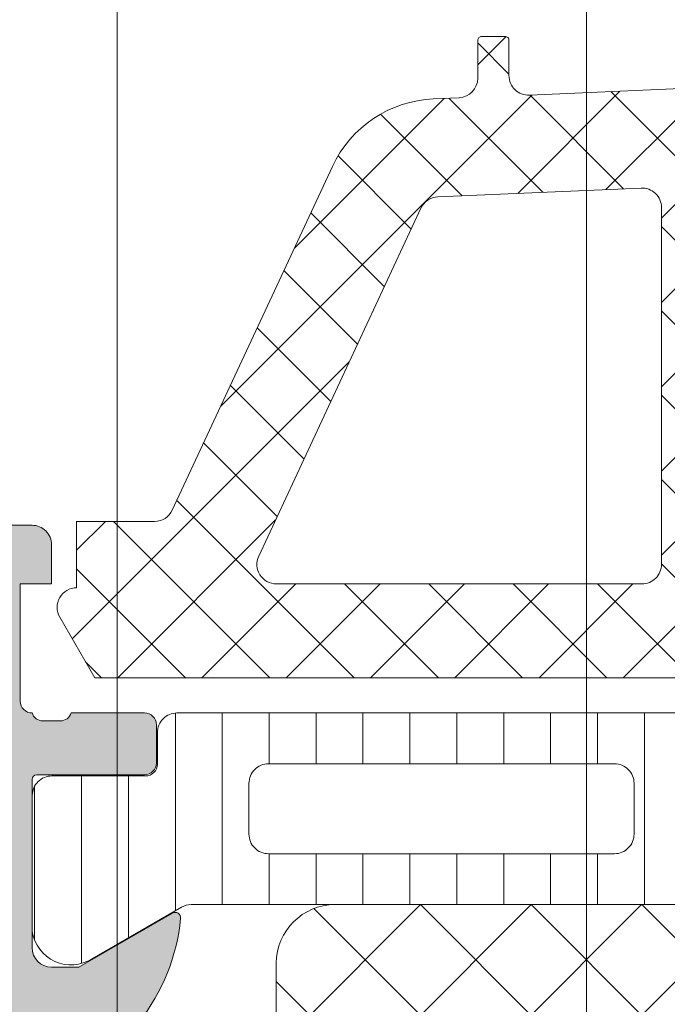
# Model space of a CAD drawing. Header units: millimetres. Extents: x 213386 to 506888, y 183055 to 450952.
# Tile 429 of 656: x 399549 to 399566, y 301603 to 301628. Entities that reach past the tile are written whole.
import ezdxf

# ---------------------------------------------------------------- set-up
doc = ezdxf.new("R2010")
doc.units = ezdxf.units.MM
doc.layers.add('FASÁDA DETAILNÍ', color=255, linetype='Continuous', lineweight=0)

msp = doc.modelspace()

# ---------------------------------------------------------------- hatches: boundary and pattern name
at = {"layer": 'FASÁDA DETAILNÍ'}
h = msp.add_hatch(dxfattribs=at)
h.set_pattern_fill('ANSI37', color=256, scale=0.48, angle=180, style=0)
h.set_pattern_definition([(225, (399579.4563192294, 301615.2056183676), (1.077630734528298, -1.077630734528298), []), (315, (399579.4563192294, 301615.2056183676), (1.077630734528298, 1.077630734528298), [])])
edge = h.paths.add_edge_path(flags=16)
edge.add_line((399582.8575962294, 301614.5413243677), (399582.7578522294, 301613.1484703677))
edge.add_arc((399583.356319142, 301613.105612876), 0.5999995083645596, 175.9039194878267, 270.000008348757)
edge.add_arc((399583.3563193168, 301613.105612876), 0.5999995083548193, 269.999991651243, 364.0960805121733)
edge.add_line((399583.9547862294, 301613.1484703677), (399583.8550422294, 301614.5413243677))
edge.add_arc((399583.3563192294, 301614.5056098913), 0.5000001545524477, 4.09606439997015, 175.9039356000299)
edge = h.paths.add_edge_path(flags=16)
edge.add_arc((399584.9563158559, 301617.7056179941), 0.4999996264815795, 179.9999571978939, 270.0000428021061)
edge.add_line((399584.9563162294, 301617.2056183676), (399588.5500012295, 301617.2056183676))
edge.add_arc((399588.5500012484, 301617.7056187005), 0.5000003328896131, 269.9999978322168, 383.2180266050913)
edge.add_line((399589.0095072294, 301617.9027343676), (399586.2936292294, 301624.2338363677))
edge.add_arc((399585.8341238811, 301624.0367204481), 0.4999998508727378, 23.21808178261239, 92.50011063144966)
edge.add_line((399585.8123132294, 301624.5362443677), (399584.9345062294, 301624.4979183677))
edge.add_arc((399584.9563157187, 301623.9983947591), 0.4999994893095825, 92.49997911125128, 180.0000448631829)
edge.add_line((399584.4563162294, 301623.9983943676), (399584.4563162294, 301617.7056183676))
edge = h.paths.add_edge_path(flags=16)
edge.add_line((399559.4023972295, 301623.1137803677), (399555.2537272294, 301614.2169273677))
edge.add_arc((399555.7068809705, 301614.0056182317), 0.4999998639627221, 154.9999920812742, 270.0000296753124)
edge.add_line((399555.7068812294, 301613.5056183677), (399565.0563162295, 301613.5056183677))
edge.add_arc((399565.056316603, 301614.0056179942), 0.4999996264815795, 269.9999571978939, 360.0000428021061)
edge.add_line((399565.5563162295, 301614.0056183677), (399565.5563162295, 301623.1295413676))
edge.add_arc((399565.0563161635, 301623.1295412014), 0.5000000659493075, 1.904982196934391e-05, 92.5000272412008)
edge.add_line((399565.0345062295, 301623.6290653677), (399559.8337422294, 301623.4019953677))
edge.add_arc((399559.8555519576, 301622.9024699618), 0.5000012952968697, 92.49999747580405, 154.999908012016)
edge = h.paths.add_edge_path(flags=16)
edge.add_arc((399568.2563158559, 301614.0056179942), 0.4999996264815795, 179.9999571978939, 270.0000428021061)
edge.add_line((399568.2563162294, 301613.5056183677), (399575.4563162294, 301613.5056183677))
edge.add_arc((399575.4563166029, 301614.0056179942), 0.4999996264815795, 269.9999571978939, 360.0000428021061)
edge.add_line((399575.9563162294, 301614.0056183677), (399575.9563162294, 301615.2056183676))
edge.add_arc((399577.9563147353, 301615.2056198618), 1.99999850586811, 89.99995719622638, 180.0000428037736, ccw=False)
edge.add_line((399577.9563162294, 301617.2056183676), (399581.7563162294, 301617.2056183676))
edge.add_arc((399581.7563166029, 301617.7056179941), 0.4999996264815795, 269.9999571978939, 360.0000428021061)
edge.add_line((399582.2563162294, 301617.7056183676), (399582.2563162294, 301623.8586793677))
edge.add_arc((399581.7563161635, 301623.8586792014), 0.5000000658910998, 1.905649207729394e-05, 92.50002724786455)
edge.add_line((399581.7345062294, 301624.3582033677), (399576.2345062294, 301624.1180683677))
edge.add_arc((399576.2563157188, 301623.6185447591), 0.4999994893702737, 92.4999791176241, 180.0000448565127)
edge.add_line((399575.7563162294, 301623.6185443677), (399575.7563162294, 301618.3056183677))
edge.add_arc((399574.6563162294, 301618.3056183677), 1.099999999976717, -180, 0, ccw=False)
edge.add_line((399573.5563162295, 301618.3056183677), (399573.5563162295, 301623.4788293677))
edge.add_arc((399573.0563161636, 301623.4788292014), 0.5000000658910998, 1.905649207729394e-05, 92.50002724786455)
edge.add_line((399573.0345062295, 301623.9783533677), (399568.2345062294, 301623.7687803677))
edge.add_arc((399568.2563157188, 301623.2692567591), 0.4999994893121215, 92.49997911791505, 180.0000448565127)
edge.add_line((399567.7563162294, 301623.2692563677), (399567.7563162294, 301614.0056183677))
edge = h.paths.add_edge_path()
edge.add_line((399553.0432632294, 301615.3920753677), (399557.1411122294, 301624.1799413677))
edge.add_ellipse((399559.8600375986, 301622.9120838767), major_axis=(-3.000002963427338, 0), ratio=1, start_angle=272.5000588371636, end_angle=334.9999693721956, ccw=False)
edge.add_line((399559.7291762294, 301625.9092313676), (399560.3781262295, 301625.9375653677))
edge.add_ellipse((399560.3563167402, 301626.4370889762), major_axis=(-0.4999994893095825, 0), ratio=1, start_angle=92.49997911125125, end_angle=180.0000448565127)
edge.add_line((399560.8563162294, 301626.4370893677), (399560.8563162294, 301627.4056183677))
edge.add_ellipse((399560.9563161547, 301627.4056184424), major_axis=(-0.09999992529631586, 0), ratio=1, start_angle=-90.00004278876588, end_angle=4.278876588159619e-05, ccw=False)
edge.add_line((399560.9563162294, 301627.5056183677), (399561.5563162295, 301627.5056183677))
edge.add_ellipse((399561.5563163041, 301627.4056184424), major_axis=(-0.09999992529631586, 0), ratio=1, start_angle=179.9999572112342, end_angle=270.0000427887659, ccw=False)
edge.add_line((399561.6563162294, 301627.4056183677), (399561.6563162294, 301626.5025803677))
edge.add_ellipse((399562.1563162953, 301626.502580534), major_axis=(-0.5000000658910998, 0), ratio=1, start_angle=1.905649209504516e-05, end_angle=92.50002724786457)
edge.add_line((399562.1781262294, 301626.0030563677), (399571.0784202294, 301626.3968943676))
edge.add_ellipse((399571.0563161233, 301626.8964056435), major_axis=(-0.5000001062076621, 0), ratio=1, start_angle=92.53376922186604, end_angle=180.0000829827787)
edge.add_line((399571.5563162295, 301626.8964063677), (399571.5563162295, 301627.5056183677))
edge.add_ellipse((399571.6563161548, 301627.5056184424), major_axis=(-0.09999992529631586, 0), ratio=1, start_angle=-90.00004278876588, end_angle=4.278876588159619e-05, ccw=False)
edge.add_line((399571.6563162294, 301627.6056183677), (399572.2563162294, 301627.6056183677))
edge.add_ellipse((399572.2563163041, 301627.5056184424), major_axis=(-0.09999992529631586, 0), ratio=1, start_angle=179.9999572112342, end_angle=270.0000427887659, ccw=False)
edge.add_line((399572.3563162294, 301627.5056183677), (399572.3563162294, 301626.9760563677))
edge.add_ellipse((399572.8563167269, 301626.9760560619), major_axis=(-0.5000004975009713, 0), ratio=1, start_angle=-3.503803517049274e-05, end_angle=92.53369799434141)
edge.add_line((399572.8784202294, 301626.4765443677), (399584.4186452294, 301626.9872003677))
edge.add_ellipse((399584.396835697, 301627.4867249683), major_axis=(-0.50000048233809, 0), ratio=1, start_angle=92.49997909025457, end_angle=183.2170573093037)
edge.add_line((399584.8960482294, 301627.5147843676), (399584.6074852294, 301632.6485273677))
edge.add_ellipse((399584.1970672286, 301632.5329719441), major_axis=(-0.4263754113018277, 0), ratio=1, start_angle=195.7248544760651, end_angle=339.2410276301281)
edge.add_line((399583.7983722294, 301632.6840953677), (399583.7996122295, 301632.4514923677))
edge.add_line((399583.7996122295, 301632.4514923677), (399584.0977502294, 301630.5689133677))
edge.add_line((399584.0977502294, 301630.5689133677), (399583.6973242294, 301627.7196283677))
edge.add_ellipse((399583.4002436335, 301627.7613789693), major_axis=(-0.299999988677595, 0), ratio=1, start_angle=55.40225361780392, end_angle=172.0002559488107, ccw=False)
edge.add_ellipse((399584.9333570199, 301629.9839500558), major_axis=(-3.000047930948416, 0), ratio=1, start_angle=-18.00842458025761, end_angle=55.40235871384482, ccw=False)
edge.add_line((399582.0802782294, 301630.9114353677), (399582.7138542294, 301633.1663263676))
edge.add_ellipse((399583.4890667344, 301633.0053968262), major_axis=(-0.791740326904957, 0), ratio=1, start_angle=276.79834625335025, end_angle=348.2723102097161, ccw=False)
edge.add_line((399583.3953442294, 301633.7915703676), (399584.4535542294, 301633.7927913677))
edge.add_ellipse((399584.3244299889, 301632.6137051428), major_axis=(-1.186135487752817, 0), ratio=1, start_angle=198.6555764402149, end_angle=263.7503218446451, ccw=False)
edge.add_line((399585.4482442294, 301632.9931243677), (399586.5425772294, 301629.7517843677))
edge.add_line((399586.5425772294, 301629.7517843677), (399589.4323552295, 301621.7019893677))
edge.add_line((399589.4323552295, 301621.7019893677), (399593.7651642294, 301611.8041123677))
edge.add_ellipse((399593.3061552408, 301611.6058423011), major_axis=(-0.5000002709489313, 0), ratio=1, start_angle=90.06657637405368, end_angle=203.362049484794, ccw=False)
edge.add_line((399593.3067362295, 301611.1058423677), (399592.7600352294, 301611.1052073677))
edge.add_ellipse((399592.7594549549, 301611.6052074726), major_axis=(-0.5000004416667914, 0), ratio=1, start_angle=23.920824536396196, end_angle=90.06649452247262, ccw=False)
edge.add_line((399592.3024012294, 301611.4024703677), (399590.9006452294, 301614.6064733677))
edge.add_ellipse((399589.9845041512, 301614.20561903), major_axis=(-0.9999993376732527, 0), ratio=1, start_angle=203.6316147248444, end_angle=270.000052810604)
edge.add_line((399589.9845032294, 301615.2056183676), (399584.7565612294, 301615.2056183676))
edge.add_line((399584.7565612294, 301615.2056183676), (399584.7565522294, 301613.4061393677))
edge.add_line((399584.7565522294, 301613.4061393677), (399585.2713532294, 301613.2681973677))
edge.add_ellipse((399585.1565879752, 301612.9910433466), major_axis=(-0.2999756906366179, 0), ratio=1, start_angle=157.4964333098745, end_angle=247.5062997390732, ccw=False)
edge.add_line((399585.4337222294, 301612.8762303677), (399584.5845552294, 301611.6061033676))
edge.add_ellipse((399583.7186910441, 301612.1058241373), major_axis=(-0.9997207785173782, 0), ratio=1, start_angle=89.99238815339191, end_angle=150.0092393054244, ccw=False)
edge.add_line((399583.7185582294, 301611.1061033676), (399582.9941972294, 301611.1061343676))
edge.add_ellipse((399582.9944052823, 301612.1058721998), major_axis=(-0.9997378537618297, 0), ratio=1, start_angle=29.991324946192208, end_angle=89.98807632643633, ccw=False)
edge.add_line((399582.1285312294, 301611.6061343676), (399581.2793642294, 301612.8762303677))
edge.add_ellipse((399581.5565117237, 301612.9910422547), major_axis=(-0.2999875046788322, 0), ratio=1, start_angle=-67.50139619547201, end_angle=22.50240615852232, ccw=False)
edge.add_line((399581.4417182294, 301613.2681973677), (399581.9565342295, 301613.4061693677))
edge.add_line((399581.9565342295, 301613.4061693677), (399581.9565422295, 301615.2056183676))
edge.add_line((399581.9565422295, 301615.2056183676), (399578.7563152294, 301615.2056183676))
edge.add_ellipse((399578.7563150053, 301614.9056185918), major_axis=(-0.29999977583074, 0), ratio=1, start_angle=-90.00004279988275, end_angle=4.279988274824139e-05)
edge.add_line((399578.4563152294, 301614.9056183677), (399578.4563152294, 301611.6056223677))
edge.add_ellipse((399577.9563156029, 301611.6056219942), major_axis=(-0.4999996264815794, 0), ratio=1, start_angle=89.99995719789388, end_angle=180.0000428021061, ccw=False)
edge.add_line((399577.9563152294, 301611.1056223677), (399551.0586932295, 301611.1056223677))
edge.add_line((399551.0586932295, 301611.1056223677), (399550.1635752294, 301612.6560143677))
edge.add_ellipse((399550.5965877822, 301612.9060144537), major_axis=(-0.4999999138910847, 0), ratio=1, start_angle=-89.99993665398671, end_angle=30.00001708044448, ccw=False)
edge.add_line((399550.5965872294, 301613.4060143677), (399550.5965872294, 301615.1033853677))
edge.add_line((399550.5965872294, 301615.1033853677), (399552.5901092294, 301615.1033853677))
edge.add_ellipse((399552.590109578, 301615.6033856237), major_axis=(-0.5000002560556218, 0), ratio=1, start_angle=89.99996005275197, end_angle=154.99987141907)
h = msp.add_hatch(dxfattribs=at)
h.set_pattern_fill('ANSI37', color=256, scale=0.48, angle=180, style=0)
h.set_pattern_definition([(225, (399579.4563192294, 301615.2056181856), (1.077630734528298, -1.077630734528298), []), (315, (399579.4563192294, 301615.2056181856), (1.077630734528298, 1.077630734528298), [])])
edge = h.paths.add_edge_path(flags=16)
edge.add_line((399582.8575962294, 301614.5413241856), (399582.7578522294, 301613.1484701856))
edge.add_arc((399583.356319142, 301613.1056126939), 0.5999995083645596, 175.9039194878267, 270.000008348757)
edge.add_arc((399583.3563193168, 301613.1056126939), 0.5999995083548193, 269.999991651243, 364.0960805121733)
edge.add_line((399583.9547862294, 301613.1484701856), (399583.8550422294, 301614.5413241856))
edge.add_arc((399583.3563192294, 301614.5056097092), 0.5000001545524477, 4.09606439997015, 175.9039356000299)
edge = h.paths.add_edge_path(flags=16)
edge.add_arc((399584.9563158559, 301617.7056178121), 0.4999996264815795, 179.9999571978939, 270.0000428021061)
edge.add_line((399584.9563162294, 301617.2056181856), (399588.5500012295, 301617.2056181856))
edge.add_arc((399588.5500012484, 301617.7056185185), 0.5000003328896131, 269.9999978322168, 383.2180266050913)
edge.add_line((399589.0095072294, 301617.9027341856), (399586.2936292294, 301624.2338361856))
edge.add_arc((399585.8341238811, 301624.036720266), 0.4999998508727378, 23.21808178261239, 92.50011063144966)
edge.add_line((399585.8123132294, 301624.5362441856), (399584.9345062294, 301624.4979181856))
edge.add_arc((399584.9563157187, 301623.9983945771), 0.4999994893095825, 92.49997911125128, 180.0000448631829)
edge.add_line((399584.4563162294, 301623.9983941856), (399584.4563162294, 301617.7056181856))
edge = h.paths.add_edge_path(flags=16)
edge.add_line((399559.4023972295, 301623.1137801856), (399555.2537272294, 301614.2169271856))
edge.add_arc((399555.7068809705, 301614.0056180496), 0.4999998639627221, 154.9999920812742, 270.0000296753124)
edge.add_line((399555.7068812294, 301613.5056181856), (399565.0563162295, 301613.5056181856))
edge.add_arc((399565.056316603, 301614.0056178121), 0.4999996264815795, 269.9999571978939, 360.0000428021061)
edge.add_line((399565.5563162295, 301614.0056181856), (399565.5563162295, 301623.1295411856))
edge.add_arc((399565.0563161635, 301623.1295410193), 0.5000000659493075, 1.904982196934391e-05, 92.5000272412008)
edge.add_line((399565.0345062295, 301623.6290651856), (399559.8337422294, 301623.4019951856))
edge.add_arc((399559.8555519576, 301622.9024697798), 0.5000012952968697, 92.49999747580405, 154.999908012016)
edge = h.paths.add_edge_path(flags=16)
edge.add_arc((399568.2563158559, 301614.0056178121), 0.4999996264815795, 179.9999571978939, 270.0000428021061)
edge.add_line((399568.2563162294, 301613.5056181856), (399575.4563162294, 301613.5056181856))
edge.add_arc((399575.4563166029, 301614.0056178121), 0.4999996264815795, 269.9999571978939, 360.0000428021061)
edge.add_line((399575.9563162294, 301614.0056181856), (399575.9563162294, 301615.2056181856))
edge.add_arc((399577.9563147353, 301615.2056196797), 1.99999850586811, 89.99995719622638, 180.0000428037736, ccw=False)
edge.add_line((399577.9563162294, 301617.2056181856), (399581.7563162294, 301617.2056181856))
edge.add_arc((399581.7563166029, 301617.7056178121), 0.4999996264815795, 269.9999571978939, 360.0000428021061)
edge.add_line((399582.2563162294, 301617.7056181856), (399582.2563162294, 301623.8586791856))
edge.add_arc((399581.7563161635, 301623.8586790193), 0.5000000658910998, 1.905649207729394e-05, 92.50002724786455)
edge.add_line((399581.7345062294, 301624.3582031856), (399576.2345062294, 301624.1180681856))
edge.add_arc((399576.2563157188, 301623.618544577), 0.4999994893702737, 92.4999791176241, 180.0000448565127)
edge.add_line((399575.7563162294, 301623.6185441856), (399575.7563162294, 301618.3056181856))
edge.add_arc((399574.6563162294, 301618.3056181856), 1.099999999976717, -180, 0, ccw=False)
edge.add_line((399573.5563162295, 301618.3056181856), (399573.5563162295, 301623.4788291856))
edge.add_arc((399573.0563161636, 301623.4788290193), 0.5000000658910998, 1.905649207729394e-05, 92.50002724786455)
edge.add_line((399573.0345062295, 301623.9783531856), (399568.2345062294, 301623.7687801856))
edge.add_arc((399568.2563157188, 301623.2692565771), 0.4999994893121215, 92.49997911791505, 180.0000448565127)
edge.add_line((399567.7563162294, 301623.2692561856), (399567.7563162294, 301614.0056181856))
edge = h.paths.add_edge_path()
edge.add_line((399553.0432632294, 301615.3920751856), (399557.1411122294, 301624.1799411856))
edge.add_ellipse((399559.8600375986, 301622.9120836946), major_axis=(-3.000002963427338, 0), ratio=1, start_angle=272.5000588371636, end_angle=334.9999693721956, ccw=False)
edge.add_line((399559.7291762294, 301625.9092311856), (399560.3781262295, 301625.9375651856))
edge.add_ellipse((399560.3563167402, 301626.4370887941), major_axis=(-0.4999994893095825, 0), ratio=1, start_angle=92.49997911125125, end_angle=180.0000448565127)
edge.add_line((399560.8563162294, 301626.4370891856), (399560.8563162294, 301627.4056181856))
edge.add_ellipse((399560.9563161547, 301627.4056182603), major_axis=(-0.09999992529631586, 0), ratio=1, start_angle=-90.00004278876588, end_angle=4.278876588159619e-05, ccw=False)
edge.add_line((399560.9563162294, 301627.5056181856), (399561.5563162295, 301627.5056181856))
edge.add_ellipse((399561.5563163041, 301627.4056182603), major_axis=(-0.09999992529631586, 0), ratio=1, start_angle=179.9999572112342, end_angle=270.0000427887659, ccw=False)
edge.add_line((399561.6563162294, 301627.4056181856), (399561.6563162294, 301626.5025801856))
edge.add_ellipse((399562.1563162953, 301626.5025803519), major_axis=(-0.5000000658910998, 0), ratio=1, start_angle=1.905649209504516e-05, end_angle=92.50002724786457)
edge.add_line((399562.1781262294, 301626.0030561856), (399571.0784202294, 301626.3968941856))
edge.add_ellipse((399571.0563161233, 301626.8964054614), major_axis=(-0.5000001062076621, 0), ratio=1, start_angle=92.53376922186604, end_angle=180.0000829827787)
edge.add_line((399571.5563162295, 301626.8964061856), (399571.5563162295, 301627.5056181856))
edge.add_ellipse((399571.6563161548, 301627.5056182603), major_axis=(-0.09999992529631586, 0), ratio=1, start_angle=-90.00004278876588, end_angle=4.278876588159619e-05, ccw=False)
edge.add_line((399571.6563162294, 301627.6056181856), (399572.2563162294, 301627.6056181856))
edge.add_ellipse((399572.2563163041, 301627.5056182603), major_axis=(-0.09999992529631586, 0), ratio=1, start_angle=179.9999572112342, end_angle=270.0000427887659, ccw=False)
edge.add_line((399572.3563162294, 301627.5056181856), (399572.3563162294, 301626.9760561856))
edge.add_ellipse((399572.8563167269, 301626.9760558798), major_axis=(-0.5000004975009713, 0), ratio=1, start_angle=-3.503803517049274e-05, end_angle=92.53369799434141)
edge.add_line((399572.8784202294, 301626.4765441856), (399584.4186452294, 301626.9872001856))
edge.add_ellipse((399584.396835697, 301627.4867247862), major_axis=(-0.50000048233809, 0), ratio=1, start_angle=92.49997909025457, end_angle=183.2170573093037)
edge.add_line((399584.8960482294, 301627.5147841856), (399584.6074852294, 301632.6485271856))
edge.add_ellipse((399584.1970672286, 301632.5329717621), major_axis=(-0.4263754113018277, 0), ratio=1, start_angle=195.7248544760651, end_angle=339.2410276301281)
edge.add_line((399583.7983722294, 301632.6840951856), (399583.7996122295, 301632.4514921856))
edge.add_line((399583.7996122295, 301632.4514921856), (399584.0977502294, 301630.5689131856))
edge.add_line((399584.0977502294, 301630.5689131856), (399583.6973242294, 301627.7196281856))
edge.add_ellipse((399583.4002436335, 301627.7613787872), major_axis=(-0.299999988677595, 0), ratio=1, start_angle=55.40225361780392, end_angle=172.0002559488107, ccw=False)
edge.add_ellipse((399584.9333570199, 301629.9839498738), major_axis=(-3.000047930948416, 0), ratio=1, start_angle=-18.00842458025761, end_angle=55.40235871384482, ccw=False)
edge.add_line((399582.0802782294, 301630.9114351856), (399582.7138542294, 301633.1663261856))
edge.add_ellipse((399583.4890667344, 301633.0053966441), major_axis=(-0.791740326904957, 0), ratio=1, start_angle=276.79834625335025, end_angle=348.2723102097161, ccw=False)
edge.add_line((399583.3953442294, 301633.7915701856), (399584.4535542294, 301633.7927911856))
edge.add_ellipse((399584.3244299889, 301632.6137049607), major_axis=(-1.186135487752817, 0), ratio=1, start_angle=198.6555764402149, end_angle=263.7503218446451, ccw=False)
edge.add_line((399585.4482442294, 301632.9931241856), (399586.5425772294, 301629.7517841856))
edge.add_line((399586.5425772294, 301629.7517841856), (399589.4323552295, 301621.7019891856))
edge.add_line((399589.4323552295, 301621.7019891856), (399593.7651642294, 301611.8041121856))
edge.add_ellipse((399593.3061552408, 301611.605842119), major_axis=(-0.5000002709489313, 0), ratio=1, start_angle=90.06657637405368, end_angle=203.362049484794, ccw=False)
edge.add_line((399593.3067362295, 301611.1058421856), (399592.7600352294, 301611.1052071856))
edge.add_ellipse((399592.7594549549, 301611.6052072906), major_axis=(-0.5000004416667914, 0), ratio=1, start_angle=23.920824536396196, end_angle=90.06649452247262, ccw=False)
edge.add_line((399592.3024012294, 301611.4024701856), (399590.9006452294, 301614.6064731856))
edge.add_ellipse((399589.9845041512, 301614.2056188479), major_axis=(-0.9999993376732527, 0), ratio=1, start_angle=203.6316147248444, end_angle=270.000052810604)
edge.add_line((399589.9845032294, 301615.2056181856), (399584.7565612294, 301615.2056181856))
edge.add_line((399584.7565612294, 301615.2056181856), (399584.7565522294, 301613.4061391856))
edge.add_line((399584.7565522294, 301613.4061391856), (399585.2713532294, 301613.2681971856))
edge.add_ellipse((399585.1565879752, 301612.9910431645), major_axis=(-0.2999756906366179, 0), ratio=1, start_angle=157.4964333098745, end_angle=247.5062997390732, ccw=False)
edge.add_line((399585.4337222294, 301612.8762301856), (399584.5845552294, 301611.6061031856))
edge.add_ellipse((399583.7186910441, 301612.1058239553), major_axis=(-0.9997207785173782, 0), ratio=1, start_angle=89.99238815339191, end_angle=150.0092393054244, ccw=False)
edge.add_line((399583.7185582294, 301611.1061031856), (399582.9941972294, 301611.1061341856))
edge.add_ellipse((399582.9944052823, 301612.1058720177), major_axis=(-0.9997378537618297, 0), ratio=1, start_angle=29.991324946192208, end_angle=89.98807632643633, ccw=False)
edge.add_line((399582.1285312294, 301611.6061341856), (399581.2793642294, 301612.8762301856))
edge.add_ellipse((399581.5565117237, 301612.9910420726), major_axis=(-0.2999875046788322, 0), ratio=1, start_angle=-67.50139619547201, end_angle=22.50240615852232, ccw=False)
edge.add_line((399581.4417182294, 301613.2681971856), (399581.9565342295, 301613.4061691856))
edge.add_line((399581.9565342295, 301613.4061691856), (399581.9565422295, 301615.2056181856))
edge.add_line((399581.9565422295, 301615.2056181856), (399578.7563152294, 301615.2056181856))
edge.add_ellipse((399578.7563150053, 301614.9056184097), major_axis=(-0.29999977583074, 0), ratio=1, start_angle=-90.00004279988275, end_angle=4.279988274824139e-05)
edge.add_line((399578.4563152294, 301614.9056181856), (399578.4563152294, 301611.6056221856))
edge.add_ellipse((399577.9563156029, 301611.6056218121), major_axis=(-0.4999996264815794, 0), ratio=1, start_angle=89.99995719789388, end_angle=180.0000428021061, ccw=False)
edge.add_line((399577.9563152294, 301611.1056221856), (399551.0586932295, 301611.1056221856))
edge.add_line((399551.0586932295, 301611.1056221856), (399550.1635752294, 301612.6560141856))
edge.add_ellipse((399550.5965877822, 301612.9060142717), major_axis=(-0.4999999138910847, 0), ratio=1, start_angle=-89.99993665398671, end_angle=30.00001708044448, ccw=False)
edge.add_line((399550.5965872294, 301613.4060141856), (399550.5965872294, 301615.1033851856))
edge.add_line((399550.5965872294, 301615.1033851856), (399552.5901092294, 301615.1033851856))
edge.add_ellipse((399552.590109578, 301615.6033854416), major_axis=(-0.5000002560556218, 0), ratio=1, start_angle=89.99996005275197, end_angle=154.99987141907)
h = msp.add_hatch(color=256, dxfattribs=at)
edge = h.paths.add_edge_path()
edge.add_arc((399549.576326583, 301591.9057490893), 0.1199999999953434, 180, 270)
edge.add_line((399549.576326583, 301591.7857490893), (399552.336324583, 301591.7857490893))
edge.add_arc((399552.3363245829, 301591.4857490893), 0.3000000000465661, 0, 89.99999998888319, ccw=False)
edge.add_line((399552.636324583, 301591.4857490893), (399552.636324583, 301590.5057747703))
edge.add_arc((399552.3363245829, 301590.5057747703), 0.3000000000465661, -89.99999998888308, 0, ccw=False)
edge.add_line((399552.336324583, 301590.2057747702), (399550.456313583, 301590.2057747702))
edge.add_arc((399550.1887702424, 301590.1269076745), 0.27892554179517, 16.42459456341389, 91.16287006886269)
edge.add_line((399550.183109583, 301590.4057757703), (399549.729515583, 301590.4057757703))
edge.add_arc((399549.723847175, 301590.1269383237), 0.2788950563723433, 88.83541063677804, 163.5801235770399)
edge.add_line((399549.456326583, 301590.2057747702), (399549.456326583, 301589.4056000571))
edge.add_arc((399548.456326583, 301589.4056000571), 1, -90, 0, ccw=False)
edge.add_line((399548.456326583, 301588.4056000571), (399544.9563192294, 301588.4056000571))
edge.add_arc((399544.9563390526, 301589.4056198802), 1.000019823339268, 180.0011357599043, 269.9988642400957, ccw=False)
edge.add_line((399543.9563192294, 301589.4056000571), (399543.9563192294, 301589.9056000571))
edge.add_line((399543.9563192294, 301589.9056000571), (399546.4563192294, 301589.9056000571))
edge.add_arc((399546.4562738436, 301590.905645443), 1.000045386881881, 270.00260029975, 359.99739970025)
edge.add_line((399547.4563192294, 301590.9056000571), (399547.4563192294, 301592.2056183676))
edge.add_arc((399546.4562667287, 301592.2055658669), 1.000052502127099, 0.003007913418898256, 89.9969920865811)
edge.add_line((399546.4563192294, 301593.2056183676), (399539.4563192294, 301593.2056183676))
edge.add_arc((399538.9563192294, 301592.6804966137), 0.7250881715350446, 46.40381611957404, 133.596183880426)
edge.add_line((399538.4563192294, 301593.2056183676), (399532.4222310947, 301593.2056183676))
edge.add_arc((399532.4222835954, 301592.2055658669), 1.000052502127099, 90.0030079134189, 179.9969920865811)
edge.add_line((399531.4222310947, 301592.2056183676), (399531.4222310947, 301590.9056000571))
edge.add_arc((399532.4222764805, 301590.905645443), 1.000045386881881, 180.00260029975, 269.9973997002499)
edge.add_line((399532.4222310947, 301589.9056000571), (399533.9563192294, 301589.9056000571))
edge.add_line((399533.9563192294, 301589.9056000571), (399533.9563192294, 301589.3055939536))
edge.add_line((399533.9563192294, 301589.3055939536), (399532.8563131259, 301588.2056183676))
edge.add_line((399532.8563131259, 301588.2056183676), (399529.4563192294, 301588.2056183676))
edge.add_line((399529.4563192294, 301588.2056183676), (399529.4563192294, 301615.2055191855))
edge.add_line((399529.4563192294, 301615.2055191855), (399532.8563131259, 301615.2055191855))
edge.add_line((399532.8563131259, 301615.2055191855), (399533.9563192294, 301614.1055435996))
edge.add_line((399533.9563192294, 301614.1055435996), (399533.9563192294, 301613.5055374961))
edge.add_line((399533.9563192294, 301613.5055374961), (399532.4222310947, 301613.5055374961))
edge.add_arc((399532.4222764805, 301612.5054921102), 1.000045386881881, 90.00260029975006, 179.9973997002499)
edge.add_line((399531.4222310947, 301612.5055374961), (399531.4222310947, 301611.2055191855))
edge.add_arc((399532.4222835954, 301611.2055716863), 1.000052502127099, 180.0030079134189, 269.9969920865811)
edge.add_line((399532.4222310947, 301610.2055191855), (399538.4563192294, 301610.2055191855))
edge.add_arc((399538.9563192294, 301610.7306409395), 0.7250881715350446, 226.403816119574, 313.596183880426)
edge.add_line((399539.4563192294, 301610.2055191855), (399546.4563192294, 301610.2055191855))
edge.add_arc((399546.4562667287, 301611.2055716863), 1.000052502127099, 270.0030079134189, 359.9969920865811)
edge.add_line((399547.4563192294, 301611.2055191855), (399547.4563192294, 301612.5055374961))
edge.add_arc((399546.4562738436, 301612.5054921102), 1.000045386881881, 0.002600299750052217, 89.99739970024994)
edge.add_line((399546.4563192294, 301613.5055374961), (399543.9563192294, 301613.5055374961))
edge.add_line((399543.9563192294, 301613.5055374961), (399543.9563192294, 301614.0055374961))
edge.add_arc((399544.9563390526, 301614.0055176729), 1.000019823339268, 90.00113575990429, 179.9988642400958, ccw=False)
edge.add_line((399544.9563192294, 301615.0055374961), (399549.4563192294, 301615.0055374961))
edge.add_arc((399549.4563295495, 301614.5055478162), 0.4999896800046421, -0.001182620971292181, 90.00118262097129, ccw=False)
edge.add_line((399549.9563192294, 301614.5055374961), (399549.9563192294, 301613.5055374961))
edge.add_line((399549.9563192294, 301613.5055374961), (399549.1563161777, 301613.5055374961))
edge.add_line((399549.1563161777, 301613.5055374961), (399549.1563161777, 301610.5055222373))
edge.add_arc((399549.4563238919, 301610.5055195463), 0.3000077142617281, 179.9994860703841, 270.0005139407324)
edge.add_arc((399549.723847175, 301610.2843482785), 0.2788950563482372, 196.4198764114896, 271.164589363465)
edge.add_line((399549.729515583, 301610.005510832), (399550.183109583, 301610.005510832))
edge.add_arc((399550.1887702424, 301610.2843789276), 0.2789255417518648, 268.8371299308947, 343.575405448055)
edge.add_line((399550.456313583, 301610.205511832), (399552.336324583, 301610.205511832))
edge.add_arc((399552.3363245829, 301609.905511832), 0.2999999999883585, 0, 89.99999998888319, ccw=False)
edge.add_line((399552.636324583, 301609.905511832), (399552.636324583, 301608.9255375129))
edge.add_arc((399552.3363245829, 301608.925537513), 0.3000000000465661, 270.0000000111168, 359.9999999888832, ccw=False)
edge.add_line((399552.336324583, 301608.6255375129), (399549.576326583, 301608.6255375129))
edge.add_arc((399549.576326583, 301608.5055375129), 0.1199999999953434, 90, 180)
edge.add_line((399549.456326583, 301608.5055375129), (399549.456326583, 301604.205511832))
edge.add_arc((399549.956326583, 301604.205511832), 0.5, 180, 270)
edge.add_line((399549.956326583, 301603.705511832), (399550.656326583, 301603.705511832))
edge.add_line((399550.656326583, 301603.705511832), (399553.049146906, 301605.0870072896))
edge.add_arc((399553.1182067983, 301604.9673920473), 0.1381197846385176, -7.702437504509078, 119.99999997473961, ccw=False)
edge.add_arc((399548.2768555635, 301605.4150104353), 5.00000000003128, 288.7094007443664, 354.65077199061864, ccw=False)
edge.add_arc((399550.0410817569, 301600.2056433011), 0.4999999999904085, 108.7094007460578, 251.2905992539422)
edge.add_arc((399548.2768555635, 301594.9962761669), 5.000000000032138, 5.34922800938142, 71.2905992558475, ccw=False)
edge.add_arc((399553.1182067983, 301595.4438945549), 0.1381197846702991, -120.00000000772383, 7.702437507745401, ccw=False)
edge.add_line((399553.049146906, 301595.3242793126), (399550.656326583, 301596.7057747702))
edge.add_line((399550.656326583, 301596.7057747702), (399549.956326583, 301596.7057747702))
edge.add_arc((399549.956326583, 301596.2057747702), 0.5, 90, 180)
edge.add_line((399549.456326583, 301596.2057747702), (399549.456326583, 301591.9057490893))
edge = h.paths.add_edge_path(flags=16)
edge.add_arc((399531.556325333, 301607.2055268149), 0.5, 90, 180)
edge.add_line((399531.056325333, 301607.2055268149), (399531.056325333, 301595.2056183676))
edge.add_arc((399531.556325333, 301595.2056183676), 0.5, 180, 270)
edge.add_line((399531.556325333, 301594.7056183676), (399547.2563070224, 301594.7056183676))
edge.add_arc((399547.2563070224, 301595.2056183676), 0.5, 270, 360)
edge.add_line((399547.7563070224, 301595.2056183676), (399547.7563070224, 301607.2055268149))
edge.add_arc((399547.2563070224, 301607.2055268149), 0.5, 0, 90)
edge.add_line((399547.2563070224, 301607.7055268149), (399545.7563070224, 301607.7055268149))
edge.add_line((399545.7563070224, 301607.7055268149), (399545.7563070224, 301608.2055268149))
edge.add_arc((399545.2563070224, 301608.2055268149), 0.5, 0, 90)
edge.add_line((399545.2563070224, 301608.7055268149), (399533.556325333, 301608.7055268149))
edge.add_arc((399533.556325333, 301608.2055268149), 0.5, 90, 180)
edge.add_line((399533.056325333, 301608.2055268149), (399533.056325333, 301607.7055268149))
edge.add_line((399533.056325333, 301607.7055268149), (399531.556325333, 301607.7055268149))
h = msp.add_hatch(dxfattribs=at)
h.set_pattern_fill('LINIE', color=256, scale=1.2, angle=90, style=0)
h.set_pattern_definition([(90, (397979.9212210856, 280090.0810739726), (-1.2, 7.347638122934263e-17), [])])
edge = h.paths.add_edge_path()
edge.add_arc((399589.0462359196, 301608.8964287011), 0.2999999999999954, -179.99792470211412, -89.99792470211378, ccw=False)
edge.add_line((399588.7462359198, 301608.8964178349), (399588.7462072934, 301609.7067491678))
edge.add_arc((399588.2462099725, 301609.7067337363), 0.4999973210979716, 0.001768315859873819, 90.0023822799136)
edge.add_line((399588.2461891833, 301610.206731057), (399587.4051169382, 301610.2080516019))
edge.add_arc((399587.4051169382, 301610.408051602), 0.1999999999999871, -179.99999999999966, -89.99999999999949, ccw=False)
edge.add_line((399587.2051169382, 301610.408051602), (399587.2051169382, 301614.5080516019))
edge.add_arc((399586.7051169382, 301614.5080516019), 0.5000000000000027, -5.216109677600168e-13, 89.99999999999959)
edge.add_line((399586.7051169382, 301615.0080516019), (399585.8743677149, 301615.0080516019))
edge.add_arc((399585.8743677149, 301614.0080516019), 0.9999999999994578, 90.00000000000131, 164.9999999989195)
edge.add_line((399584.9084418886, 301614.2668706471), (399584.7051169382, 301613.5080516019))
edge.add_line((399584.7051169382, 301613.5080516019), (399585.7051169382, 301613.5080516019))
edge.add_line((399585.7051169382, 301613.5080516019), (399585.7051169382, 301611.2080516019))
edge.add_arc((399584.700990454, 301611.2097608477), 1.004127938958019, -89.76591227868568, -0.09753001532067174, ccw=False)
edge.add_line((399584.7050929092, 301610.2056412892), (399581.705214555, 301610.2056412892))
edge.add_arc((399581.7092429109, 301611.2097606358), 1.004127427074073, 180.0975179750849, 269.77014032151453, ccw=False)
edge.add_line((399580.7051169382, 301611.2080516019), (399580.7051169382, 301613.5080516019))
edge.add_line((399580.7051169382, 301613.5080516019), (399581.7051169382, 301613.5080516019))
edge.add_line((399581.7051169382, 301613.5080516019), (399581.5017919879, 301614.2668706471))
edge.add_arc((399580.5358661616, 301614.0080516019), 1.000000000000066, 15.00000000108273, 89.99999999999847)
edge.add_line((399580.5358661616, 301615.0080516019), (399579.7051169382, 301615.0080516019))
edge.add_arc((399579.7051169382, 301614.5080516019), 0.4999999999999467, 89.99999999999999, 180)
edge.add_line((399579.2051169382, 301614.5080516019), (399579.2051169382, 301610.408051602))
edge.add_arc((399579.0009438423, 301610.4097801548), 0.2041804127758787, -88.8441310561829, -0.4850610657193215, ccw=False)
edge.add_line((399579.0050626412, 301610.2056412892), (399553.1636958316, 301610.2056183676))
edge.add_arc((399553.163711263, 301609.7056210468), 0.4999973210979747, 90.00176831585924, 180.002382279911)
edge.add_line((399552.6637139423, 301609.7056002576), (399552.6637425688, 301608.8952689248))
edge.add_arc((399552.363742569, 301608.8952580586), 0.299999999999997, -89.9979247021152, 0.0020752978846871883, ccw=False)
edge.add_line((399552.3637534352, 301608.5952580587), (399549.9637550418, 301608.5955030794))
edge.add_arc((399549.9637705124, 301608.0955071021), 0.499995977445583, 90.00177281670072, 180.0023777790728)
edge.add_line((399549.4637745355, 301608.0954863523), (399549.4639011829, 301604.6189448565))
edge.add_arc((399550.4537141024, 301604.7612913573), 0.99999607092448, 188.1836833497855, 302.7290913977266)
edge.add_line((399550.9943794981, 301603.9200582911), (399553.2779885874, 301605.2386107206))
edge.add_arc((399553.5280042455, 301604.8056070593), 0.5000000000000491, 90.00213520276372, 120.00207189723, ccw=False)
edge.add_line((399553.5279856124, 301605.305607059), (399587.882254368, 301605.3066933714))
edge.add_arc((399587.8822719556, 301604.8066933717), 0.5000000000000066, 60.00207869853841, 90.00201539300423, ccw=False)
edge.add_line((399588.1322562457, 301605.2397151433), (399590.4159608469, 301603.9213281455))
edge.add_arc((399590.9565653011, 301604.7626003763), 0.9999960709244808, 237.2750591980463, 351.8204672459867)
edge.add_line((399591.9463885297, 301604.6203255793), (399591.9462618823, 301608.0968670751))
edge.add_arc((399591.446265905, 301608.0968516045), 0.4999959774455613, 0.001772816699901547, 90.00237777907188)
edge.add_line((399591.4462451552, 301608.5968475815), (399589.0462467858, 301608.5964287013))
edge = h.paths.add_edge_path(flags=16)
edge.add_line((399564.8551231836, 301608.4061530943), (399564.8551231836, 301607.106158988))
edge.add_arc((399564.3551268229, 301607.1061553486), 0.4999963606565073, -90.00041704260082, 0.00041704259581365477, ccw=False)
edge.add_line((399564.3551231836, 301606.606158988), (399555.5051292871, 301606.606158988))
edge.add_arc((399555.5051256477, 301607.1061553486), 0.4999963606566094, -180.000417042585, -89.99958295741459, ccw=False)
edge.add_line((399555.0051292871, 301607.106158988), (399555.0051292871, 301608.4061530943))
edge.add_arc((399555.5051292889, 301608.406169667), 0.5000000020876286, 90.00000020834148, 180.0018991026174, ccw=False)
edge.add_line((399555.5051292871, 301608.9061696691), (399564.3551231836, 301608.9061696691))
edge.add_arc((399564.3551231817, 301608.4061696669), 0.5000000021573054, -0.0018990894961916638, 89.99999978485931, ccw=False)
edge = h.paths.add_edge_path(flags=16)
edge.add_arc((399575.0551292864, 301608.4061696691), 0.4999999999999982, -2.2737367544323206e-13, 90.000000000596, ccw=False)
edge.add_line((399575.5551292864, 301608.4061696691), (399575.5551292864, 301607.106158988))
edge.add_arc((399575.0551292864, 301607.106158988), 0.4999999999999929, -90.00000000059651, -2.8421709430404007e-13, ccw=False)
edge.add_line((399575.0551292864, 301606.606158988), (399566.3551231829, 301606.606158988))
edge.add_arc((399566.3551231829, 301607.106158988), 0.5000000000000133, 180.0000000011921, 269.99999999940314, ccw=False)
edge.add_line((399565.8551231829, 301607.106158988), (399565.8551231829, 301608.4061696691))
edge.add_arc((399566.3551231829, 301608.4061696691), 0.5000000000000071, 90.0000000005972, 180.0000000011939, ccw=False)
edge.add_line((399566.3551231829, 301608.9061696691), (399575.0551292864, 301608.9061696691))
edge = h.paths.add_edge_path(flags=16)
edge.add_arc((399577.055125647, 301607.1061553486), 0.4999963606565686, -180.00041704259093, -89.99958295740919, ccw=False)
edge.add_line((399576.5551292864, 301607.106158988), (399576.5551292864, 301608.4061530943))
edge.add_arc((399577.0551292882, 301608.406169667), 0.5000000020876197, 90.00000020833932, 180.0018991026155, ccw=False)
edge.add_line((399577.0551292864, 301608.9061696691), (399585.9051384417, 301608.9061696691))
edge.add_arc((399585.9051384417, 301608.4061849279), 0.4999847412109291, -6.252776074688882e-13, 90.00000000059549, ccw=False)
edge.add_line((399586.4051231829, 301608.4061849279), (399586.4051231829, 301607.1061742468))
edge.add_arc((399585.9051079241, 301607.1061742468), 0.5000152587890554, -90.00000000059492, 1.0800249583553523e-12, ccw=False)
edge.add_line((399585.9051079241, 301606.606158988), (399577.0551292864, 301606.606158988))
h = msp.add_hatch(dxfattribs=at)
h.set_pattern_fill('NETZ', color=256, scale=2, angle=45, style=0)
h.set_pattern_definition([(45, (399570.7052426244, 301605.3048835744), (-1.414213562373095, 1.414213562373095), []), (135, (399570.7052426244, 301605.3048835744), (-1.414213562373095, -1.414213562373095), [])])
h.paths.add_polyline_path([(399584.2052426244, 301600.3048835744, 0.4142135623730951), (399585.7052426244, 301601.8048835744), (399585.7052426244, 301603.8048835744, 0.4142135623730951), (399584.2052426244, 301605.3048835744), (399557.2052426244, 301605.3048835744, 0.4142135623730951), (399555.7052426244, 301603.8048835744), (399555.7052426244, 301601.8048835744, 0.4142135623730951), (399557.2052426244, 301600.3048835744)])

# ---------------------------------------------------------------- linework, layer by layer
for p, q in [((399551.6382310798, 301177.6545368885), (399551.6382302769, 301650.3801178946)), ((399551.6382310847, 297319.0417735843), (399551.6382310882, 301650.3801178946)), ((399551.638231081, 297319.0417735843), (399551.6382310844, 301650.3801178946)), ((399563.6382302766, 301650.3801178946), (399563.6382310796, 301177.6545368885)), ((399563.6382310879, 301650.3801178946), (399563.6382310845, 297319.0417735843)), ((399563.6382310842, 301650.3801178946), (399563.6382310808, 297319.0417735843)), ((399579.0050626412, 301610.2056412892), (399553.1636958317, 301610.2056183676)), ((399552.6637139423, 301609.7056002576), (399552.6637425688, 301608.8952689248)), ((399555.5051292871, 301608.9061696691), (399564.3551231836, 301608.9061696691)), ((399552.3637534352, 301608.5952580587), (399549.9637550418, 301608.5955030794)), ((399555.0051292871, 301607.106158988), (399555.0051292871, 301608.4061530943)), ((399564.8551231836, 301608.4061530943), (399564.8551231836, 301607.106158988)), ((399549.4637745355, 301608.0954863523), (399549.4639011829, 301604.6189448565)), ((399564.3551231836, 301606.606158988), (399555.5051292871, 301606.606158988)), ((399550.9943794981, 301603.9200582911), (399553.2779885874, 301605.2386107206)), ((399553.5279856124, 301605.305607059), (399587.882254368, 301605.3066933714))]:
    msp.add_line(p, q, dxfattribs=at)
at = {"layer": 'FASÁDA DETAILNÍ', "extrusion": (0, 0, -1)}
for points in [[(-399577.9563152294, 301611.1056223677), (-399551.0586932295, 301611.1056223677), (-399550.1635752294, 301612.6560143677), (-399550.1635752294, 301612.6560143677, 0.57735), (-399550.5965872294, 301613.4060143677), (-399550.5965872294, 301615.1033853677), (-399552.5901092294, 301615.1033853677), (-399552.5901092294, 301615.1033853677, -0.291473), (-399553.0432632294, 301615.3920753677), (-399553.0432632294, 301615.3920753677), (-399557.1411122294, 301624.1799413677), (-399557.1411122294, 301624.1799413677, 0.279675), (-399559.7291762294, 301625.9092313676), (-399560.3781262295, 301625.9375653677), (-399560.3781262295, 301625.9375653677, -0.401491), (-399560.8563162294, 301626.4370893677), (-399560.8563162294, 301627.4056183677), (-399560.8563162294, 301627.4056183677, 0.414214), (-399560.9563162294, 301627.5056183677), (-399561.5563162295, 301627.5056183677), (-399561.5563162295, 301627.5056183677, 0.414214), (-399561.6563162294, 301627.4056183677), (-399561.6563162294, 301626.5025803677), (-399561.6563162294, 301626.5025803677, -0.427052), (-399562.1781262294, 301626.0030563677), (-399571.0784202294, 301626.3968943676)], [(-399577.9563152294, 301611.1056221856), (-399551.0586932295, 301611.1056221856), (-399550.1635752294, 301612.6560141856), (-399550.1635752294, 301612.6560141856, 0.57735), (-399550.5965872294, 301613.4060141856), (-399550.5965872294, 301615.1033851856), (-399552.5901092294, 301615.1033851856), (-399552.5901092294, 301615.1033851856, -0.291473), (-399553.0432632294, 301615.3920751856), (-399553.0432632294, 301615.3920751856), (-399557.1411122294, 301624.1799411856), (-399557.1411122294, 301624.1799411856, 0.279675), (-399559.7291762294, 301625.9092311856), (-399560.3781262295, 301625.9375651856), (-399560.3781262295, 301625.9375651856, -0.401491), (-399560.8563162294, 301626.4370891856), (-399560.8563162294, 301627.4056181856), (-399560.8563162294, 301627.4056181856, 0.414214), (-399560.9563162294, 301627.5056181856), (-399561.5563162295, 301627.5056181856), (-399561.5563162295, 301627.5056181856, 0.414214), (-399561.6563162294, 301627.4056181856), (-399561.6563162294, 301626.5025801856), (-399561.6563162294, 301626.5025801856, -0.427052), (-399562.1781262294, 301626.0030561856), (-399571.0784202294, 301626.3968941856)]]:
    msp.add_lwpolyline(points, format="xyb", dxfattribs=at)
at = {"layer": 'FASÁDA DETAILNÍ'}
for points in [[(399559.4023972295, 301623.1137803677), (399555.2537272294, 301614.2169273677), (399555.2537272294, 301614.2169273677, 0.548619), (399555.7068812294, 301613.5056183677), (399565.0563162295, 301613.5056183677), (399565.0563162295, 301613.5056183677, 0.414214), (399565.5563162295, 301614.0056183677), (399565.5563162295, 301623.1295413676), (399565.5563162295, 301623.1295413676, 0.427052), (399565.0345062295, 301623.6290653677), (399559.8337422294, 301623.4019953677), (399559.8337422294, 301623.4019953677, 0.279675), (399559.4023972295, 301623.1137803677)], [(399559.4023972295, 301623.1137801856), (399555.2537272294, 301614.2169271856), (399555.2537272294, 301614.2169271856, 0.548619), (399555.7068812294, 301613.5056181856), (399565.0563162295, 301613.5056181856), (399565.0563162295, 301613.5056181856, 0.414214), (399565.5563162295, 301614.0056181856), (399565.5563162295, 301623.1295411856), (399565.5563162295, 301623.1295411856, 0.427052), (399565.0345062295, 301623.6290651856), (399559.8337422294, 301623.4019951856), (399559.8337422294, 301623.4019951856, 0.279675), (399559.4023972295, 301623.1137801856)], [(399557.2052426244, 301605.3048835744), (399584.2052426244, 301605.3048835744, -0.414213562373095), (399585.7052426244, 301603.8048835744), (399585.7052426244, 301601.8048835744, -0.414213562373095), (399584.2052426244, 301600.3048835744), (399557.2052426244, 301600.3048835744, -0.414213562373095), (399555.7052426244, 301601.8048835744), (399555.7052426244, 301603.8048835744, -0.414213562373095)]]:
    msp.add_lwpolyline(points, format="xyb", close=True, dxfattribs=at)
msp.add_lwpolyline([(399544.9563192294, 301615.0055374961), (399549.4563192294, 301615.0055374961, -0.414225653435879), (399549.9563192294, 301614.5055374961), (399549.9563192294, 301613.5055374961), (399549.1563161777, 301613.5055374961), (399549.1563161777, 301610.5055222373, 0.4142188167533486), (399549.456326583, 301610.205511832, 0.338212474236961), (399549.729515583, 301610.005510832), (399550.183109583, 301610.005510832, 0.3381811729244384), (399550.456313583, 301610.205511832), (399552.336324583, 301610.205511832, -0.414213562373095), (399552.636324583, 301609.905511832), (399552.636324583, 301608.9255375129, -0.414213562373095), (399552.336324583, 301608.6255375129), (399549.576326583, 301608.6255375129, 0.414213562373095), (399549.456326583, 301608.5055375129), (399549.456326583, 301604.205511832, 0.414213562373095), (399549.956326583, 301603.705511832), (399550.656326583, 301603.705511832), (399553.049146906, 301605.0870072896, -0.6230654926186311), (399553.2550803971, 301604.9488800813, -0.295935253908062), (399549.8806975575, 301600.6792221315, 0.717126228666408)], format="xyb", dxfattribs=at)
for centre, radius, start, end in [((399553.163711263, 301609.7056210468), 0.4999973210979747, 90.00176831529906, 180.0023822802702), ((399552.363742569, 301608.8952580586), 0.2999999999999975, 270.0020752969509, 0.002075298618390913), ((399555.5051292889, 301608.406169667), 0.5000000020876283, 90.0000002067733, 180.0018991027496), ((399564.3551231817, 301608.4061696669), 0.5000000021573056, 359.9981009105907, 89.99999978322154), ((399549.9637705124, 301608.0955071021), 0.4999959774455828, 90.00177281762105, 180.0023777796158), ((399555.5051256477, 301607.1061553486), 0.4999963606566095, 179.9995829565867, 270.0004170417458), ((399564.3551268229, 301607.1061553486), 0.4999963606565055, 269.9995829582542, 0.0004170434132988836), ((399553.5280042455, 301604.8056070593), 0.5000000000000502, 90.00213520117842, 120.0020718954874), ((399550.4537141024, 301604.7612913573), 0.9999960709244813, 188.183683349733, 302.7290913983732)]:
    msp.add_arc(centre, radius, start, end, dxfattribs=at)

doc.saveas('drawing.dxf')
